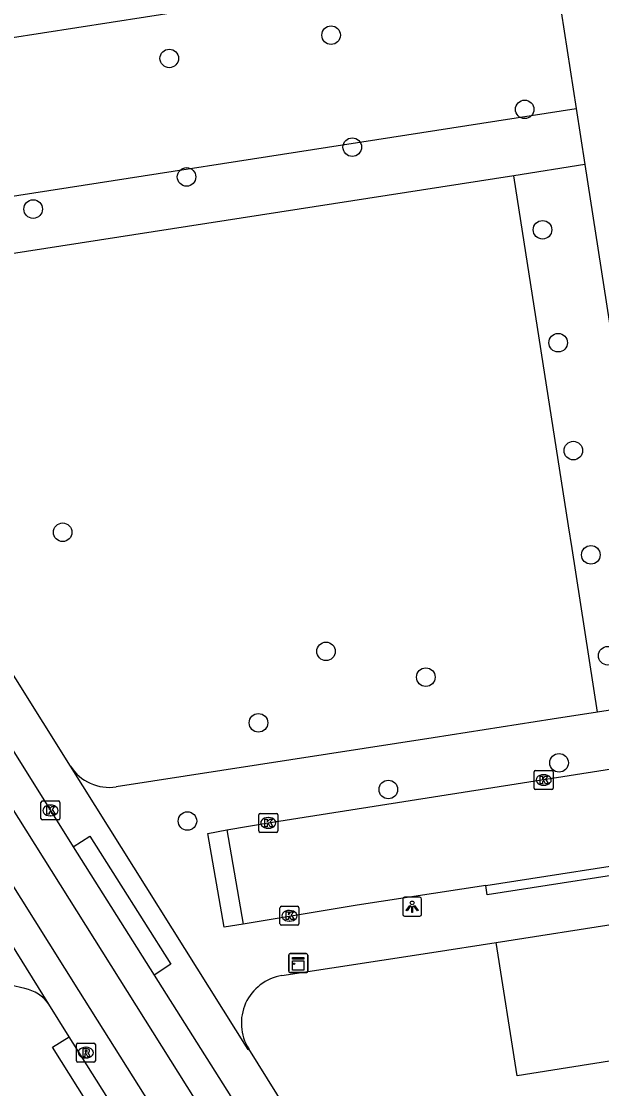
# Model space of a CAD drawing. Extents: x 160077 to 160945, y 386481 to 387498.
# Drawn here: x 160424.3 to 160454.9, y 387056.8 to 387113 of the extents above; entities that cross this region are included whole.
import ezdxf

# ---------------------------------------------------------------- set-up
doc = ezdxf.new("R2010")
doc.units = 0
for name, color, linetype in [('IMGEO_Boom', 7, 'Continuous'), ('IMGEO_Groenvoorziening', 7, 'Continuous'), ('IMGEO_Kast', 7, 'Continuous'), ('IMGEO_Kolk', 7, 'Continuous'), ('IMGEO_Lichtpunt', 7, 'Continuous'), ('IMGEO_Pand', 7, 'Continuous'), ('IMGEO_Rijbaan_lokaal_gesloten', 7, 'Continuous'), ('IMGEO_Rijbaan_lokaal_open', 7, 'Continuous'), ('IMGEO_Rioolput', 7, 'Continuous'), ('IMGEO_Voetpad_open', 7, 'Continuous')]:
    doc.layers.add(name, color=color, linetype=linetype)

msp = doc.modelspace()

# ---------------------------------------------------------------- linework, layer by layer
at = {"layer": 'IMGEO_Boom'}
for centre in [(160440.636, 387112.31), (160432.107, 387111.083), (160450.839, 387108.397), (160441.752, 387106.407), (160433.02, 387104.836), (160424.936, 387103.141), (160451.778, 387102.049), (160452.602, 387096.095), (160453.4, 387090.407), (160426.492, 387086.101), (160454.325, 387084.91), (160440.369, 387079.822), (160455.211, 387079.591), (160445.627, 387078.463), (160436.808, 387076.055), (160452.65, 387073.946), (160443.651, 387072.54), (160433.066, 387070.876)]:
    msp.add_circle(centre, 0.489, dxfattribs=at)
at = {"layer": 'IMGEO_Groenvoorziening'}
for points in [[(160412.74, 387110.46), (160432.671, 387113.564), (160452.281, 387116.619)], [(160414.448, 387102.361), (160453.551, 387108.448)], [(160454.011, 387105.484), (160450.268, 387104.901)], [(160450.268, 387104.901), (160415.068, 387099.421)], [(160454.682, 387076.62), (160453.336, 387085.246), (160453.151, 387086.432), (160450.268, 387104.901)]]:
    msp.add_lwpolyline(points, dxfattribs=at)
at = {"layer": 'IMGEO_Kast'}
for p, q in [((160438.408, 387062.96), (160438.408, 387063.801)), ((160438.408, 387063.801), (160438.408, 387062.96)), ((160438.483, 387063.885), (160439.324, 387063.885)), ((160439.324, 387063.885), (160438.483, 387063.885)), ((160439.408, 387063.81), (160439.408, 387062.969)), ((160439.408, 387062.969), (160439.408, 387063.81)), ((160439.333, 387062.885), (160438.492, 387062.885)), ((160438.492, 387062.885), (160439.333, 387062.885))]:
    msp.add_line(p, q, dxfattribs=at)
for points in [[(160438.603, 387063.675), (160439.203, 387063.675), (160439.203, 387063.59), (160438.603, 387063.59), (160438.603, 387063.675)], [(160438.603, 387063.5), (160439.203, 387063.5), (160439.203, 387063.011), (160438.603, 387063.011), (160438.603, 387063.5)]]:
    msp.add_lwpolyline(points, dxfattribs=at)
msp.add_circle((160438.687, 387063.349), 0.0377, dxfattribs=at)
for centre, start, end in [((160438.486, 387063.807), 92.4484, 184.2845), ((160438.486, 387063.807), 92.4484, 184.2845), ((160439.33, 387063.807), 2.4484, 94.2845), ((160439.33, 387063.807), 2.4484, 94.2845), ((160438.486, 387062.963), 182.4484, 274.2845), ((160438.486, 387062.963), 182.4484, 274.2845), ((160439.33, 387062.963), 272.4484, 4.2845), ((160439.33, 387062.963), 272.4484, 4.2845)]:
    msp.add_arc(centre, 0.0779, start, end, dxfattribs=at)
at = {"layer": 'IMGEO_Kolk'}
for p, q in [((160451.339, 387072.615), (160451.339, 387073.467)), ((160451.414, 387073.541), (160452.266, 387073.541)), ((160451.827, 387073.321), (160451.852, 387073.321)), ((160452.34, 387073.467), (160452.34, 387072.615)), ((160452.266, 387072.541), (160451.414, 387072.541)), ((160451.85, 387072.761), (160451.825, 387072.761)), ((160425.344, 387071.009), (160425.344, 387071.861)), ((160425.419, 387071.935), (160426.271, 387071.935)), ((160425.832, 387071.715), (160425.857, 387071.715)), ((160426.345, 387071.861), (160426.345, 387071.009)), ((160426.271, 387070.935), (160425.419, 387070.935)), ((160425.855, 387071.155), (160425.83, 387071.155)), ((160436.826, 387070.352), (160436.826, 387071.204)), ((160436.901, 387071.278), (160437.753, 387071.278)), ((160437.314, 387071.058), (160437.339, 387071.058)), ((160437.827, 387071.204), (160437.827, 387070.352)), ((160437.753, 387070.278), (160436.901, 387070.278)), ((160437.337, 387070.498), (160437.312, 387070.498)), ((160438.018, 387066.381), (160438.87, 387066.381)), ((160437.943, 387065.455), (160437.943, 387066.307)), ((160438.431, 387066.161), (160438.456, 387066.161)), ((160438.944, 387066.307), (160438.944, 387065.455)), ((160438.87, 387065.381), (160438.018, 387065.381)), ((160438.454, 387065.601), (160438.429, 387065.601))]:
    msp.add_line(p, q, dxfattribs=at)
for points in [[(160451.339, 387072.615), (160451.339, 387073.467)], [(160451.414, 387073.541), (160452.266, 387073.541)], [(160451.66, 387073.241), (160451.783, 387073.241), (160451.783, 387073.09), (160451.913, 387073.241), (160452.077, 387073.241), (160451.931, 387073.09), (160452.084, 387072.841), (160451.932, 387072.841), (160451.847, 387073.005), (160451.783, 387072.938), (160451.783, 387072.841), (160451.66, 387072.841), (160451.66, 387073.241)], [(160452.34, 387073.467), (160452.34, 387072.615)], [(160452.266, 387072.541), (160451.414, 387072.541)], [(160425.344, 387071.009), (160425.344, 387071.861)], [(160425.419, 387071.935), (160426.271, 387071.935)], [(160425.665, 387071.635), (160425.788, 387071.635), (160425.788, 387071.484), (160425.918, 387071.635), (160426.082, 387071.635), (160425.936, 387071.484), (160426.089, 387071.235), (160425.937, 387071.235), (160425.852, 387071.399), (160425.788, 387071.332), (160425.788, 387071.235), (160425.665, 387071.235), (160425.665, 387071.635)], [(160426.345, 387071.861), (160426.345, 387071.009)], [(160426.271, 387070.935), (160425.419, 387070.935)], [(160436.826, 387070.352), (160436.826, 387071.204)], [(160436.901, 387071.278), (160437.753, 387071.278)], [(160437.147, 387070.978), (160437.27, 387070.978), (160437.27, 387070.827), (160437.4, 387070.978), (160437.564, 387070.978), (160437.418, 387070.827), (160437.571, 387070.578), (160437.419, 387070.578), (160437.334, 387070.742), (160437.27, 387070.675), (160437.27, 387070.578), (160437.147, 387070.578), (160437.147, 387070.978)], [(160437.827, 387071.204), (160437.827, 387070.352)], [(160437.753, 387070.278), (160436.901, 387070.278)], [(160438.018, 387066.381), (160438.87, 387066.381)], [(160437.943, 387065.455), (160437.943, 387066.307)], [(160438.264, 387066.081), (160438.387, 387066.081), (160438.387, 387065.93), (160438.517, 387066.081), (160438.681, 387066.081), (160438.535, 387065.93), (160438.688, 387065.681), (160438.536, 387065.681), (160438.451, 387065.845), (160438.387, 387065.778), (160438.387, 387065.681), (160438.264, 387065.681), (160438.264, 387066.081)], [(160438.944, 387066.307), (160438.944, 387065.455)], [(160438.87, 387065.381), (160438.018, 387065.381)]]:
    msp.add_lwpolyline(points, dxfattribs=at)
for centre, start, end in [((160451.416, 387073.465), 91.552, 178.448), ((160451.416, 387073.465), 91.552, 178.448), ((160452.264, 387073.465), 1.552, 88.448), ((160452.264, 387073.465), 1.552, 88.448), ((160451.416, 387072.617), 181.552, 268.448), ((160451.416, 387072.617), 181.552, 268.448), ((160452.264, 387072.617), 271.552, 358.448), ((160452.264, 387072.617), 271.552, 358.448), ((160425.421, 387071.859), 91.552, 178.448), ((160425.421, 387071.859), 91.552, 178.448), ((160426.269, 387071.859), 1.552, 88.448), ((160426.269, 387071.859), 1.552, 88.448), ((160425.421, 387071.011), 181.552, 268.448), ((160425.421, 387071.011), 181.552, 268.448), ((160426.269, 387071.011), 271.552, 358.448), ((160426.269, 387071.011), 271.552, 358.448), ((160436.903, 387071.202), 91.552, 178.448), ((160436.903, 387071.202), 91.552, 178.448), ((160437.751, 387071.202), 1.552, 88.448), ((160437.751, 387071.202), 1.552, 88.448), ((160436.903, 387070.354), 181.552, 268.448), ((160436.903, 387070.354), 181.552, 268.448), ((160437.751, 387070.354), 271.552, 358.448), ((160437.751, 387070.354), 271.552, 358.448), ((160438.02, 387066.305), 91.552, 178.448), ((160438.02, 387066.305), 91.552, 178.448), ((160438.868, 387066.305), 1.552, 88.448), ((160438.868, 387066.305), 1.552, 88.448), ((160438.02, 387065.457), 181.552, 268.448), ((160438.02, 387065.457), 181.552, 268.448), ((160438.868, 387065.457), 271.552, 358.448), ((160438.868, 387065.457), 271.552, 358.448)]:
    msp.add_arc(centre, 0.0765, start, end, dxfattribs=at)
for centre, major_axis, ratio, start_param, end_param in [((160451.826, 387073.041), (-0.387, 0.002), 0.722429, 4.712389, 7.853982), ((160451.851, 387073.041), (-0.39, 0.002), 0.717154, 1.570796, 4.712389), ((160425.831, 387071.435), (-0.387, 0.002), 0.722429, 4.712389, 7.853982), ((160425.856, 387071.435), (-0.39, 0.002), 0.717154, 1.570796, 4.712389), ((160437.313, 387070.778), (-0.387, 0.002), 0.722429, 4.712389, 7.853982), ((160437.338, 387070.778), (-0.39, 0.002), 0.717154, 1.570796, 4.712389), ((160438.43, 387065.881), (-0.387, 0.002), 0.722429, 4.712389, 7.853982), ((160438.455, 387065.881), (-0.39, 0.002), 0.717154, 1.570796, 4.712389)]:
    msp.add_ellipse(centre, major_axis=major_axis, ratio=ratio, start_param=start_param, end_param=end_param, dxfattribs=at)
at = {"layer": 'IMGEO_Lichtpunt'}
for p, q in [((160444.411, 387066.762), (160444.411, 387065.955)), ((160444.411, 387066.762), (160444.411, 387065.955)), ((160445.313, 387066.857), (160444.505, 387066.857)), ((160445.313, 387066.857), (160444.505, 387066.857)), ((160445.407, 387065.955), (160445.407, 387066.762)), ((160445.407, 387065.955), (160445.407, 387066.762)), ((160444.505, 387065.861), (160445.313, 387065.861)), ((160444.505, 387065.861), (160445.313, 387065.861))]:
    msp.add_line(p, q, dxfattribs=at)
for points in [[(160444.785, 387066.426), (160444.824, 387066.398), (160444.636, 387066.136), (160444.598, 387066.163), (160444.785, 387066.426)], [(160444.887, 387066.378), (160444.934, 387066.378), (160444.934, 387066.056), (160444.887, 387066.056), (160444.887, 387066.378)], [(160444.997, 387066.398), (160445.035, 387066.425), (160445.222, 387066.163), (160445.183, 387066.135), (160444.997, 387066.398)]]:
    msp.add_lwpolyline(points, dxfattribs=at)
msp.add_circle((160444.91, 387066.56), 0.0994, dxfattribs=at)
for centre, start, end in [((160444.505, 387066.762), 90, 180), ((160444.505, 387066.762), 90, 180), ((160445.313, 387066.762), 0, 90), ((160445.313, 387066.762), 0, 90), ((160444.505, 387065.955), 180, 270), ((160444.505, 387065.955), 180, 270), ((160445.313, 387065.955), 270, 0), ((160445.313, 387065.955), 270, 360)]:
    msp.add_arc(centre, 0.0946, start, end, dxfattribs=at)
at = {"layer": 'IMGEO_Pand'}
for points in [[(160449.334, 387064.465), (160456.066, 387065.531)], [(160457.178, 387058.506), (160450.446, 387057.44), (160449.334, 387064.465)]]:
    msp.add_lwpolyline(points, dxfattribs=at)
at = {"layer": 'IMGEO_Rijbaan_lokaal_gesloten'}
for points in [[(160386.556, 387134.162), (160388.289, 387131.421), (160398.089, 387115.794), (160406.823, 387101.852), (160416.063, 387087.072), (160425.845, 387071.435), (160427.037, 387069.523)], [(160454.017, 387023.48), (160405.388, 387100.925), (160385.146, 387133.284)], [(160383.315, 387132.149), (160393.07, 387116.568), (160402.73, 387101.168), (160427.331, 387061.943), (160452.236, 387022.341)], [(160425.761, 387061.225), (160401.279, 387100.695), (160398.645, 387104.519), (160382.171, 387130.783)], [(160436.002, 387065.438), (160435.004, 387065.285), (160434.149, 387070.228), (160435.139, 387070.405)], [(160435.139, 387070.405), (160436.002, 387065.438)], [(160427.037, 387069.523), (160427.914, 387070.081), (160432.188, 387063.326), (160431.311, 387062.749)], [(160427.037, 387069.523), (160431.311, 387062.749)], [(160431.311, 387062.749), (160436.736, 387054.149), (160445.805, 387039.762), (160453.748, 387027.125), (160455.457, 387024.416)], [(160426.837, 387059.5), (160425.761, 387061.225)], [(160429.508, 387055.263), (160428.625, 387054.7), (160425.948, 387058.959), (160426.837, 387059.5)], [(160429.508, 387055.263), (160426.837, 387059.5)]]:
    msp.add_lwpolyline(points, dxfattribs=at)
at = {"layer": 'IMGEO_Rijbaan_lokaal_open'}
for points in [[(160435.139, 387070.405), (160437.327, 387070.778), (160470.935, 387076.063)], [(160448.787, 387067.486), (160458.501, 387068.993)], [(160448.787, 387067.486), (160442.001, 387066.434), (160436.002, 387065.438)]]:
    msp.add_lwpolyline(points, dxfattribs=at)
at = {"layer": 'IMGEO_Rioolput'}
for p, q in [((160427.212, 387058.24), (160427.212, 387059.092)), ((160427.287, 387059.166), (160428.139, 387059.166)), ((160428.213, 387059.092), (160428.213, 387058.24)), ((160427.7, 387058.946), (160427.725, 387058.946)), ((160428.139, 387058.166), (160427.287, 387058.166)), ((160427.723, 387058.386), (160427.698, 387058.386))]:
    msp.add_line(p, q, dxfattribs=at)
for points in [[(160427.212, 387058.24), (160427.212, 387059.092)], [(160427.287, 387059.166), (160428.139, 387059.166)], [(160428.213, 387059.092), (160428.213, 387058.24)], [(160427.801, 387058.864), (160427.549, 387058.866), (160427.549, 387058.466)], [(160427.549, 387058.466), (160427.673, 387058.466), (160427.673, 387058.628), (160427.684, 387058.628)], [(160427.727, 387058.785), (160427.673, 387058.785), (160427.673, 387058.704)], [(160427.673, 387058.704), (160427.725, 387058.704)], [(160427.731, 387058.599), (160427.802, 387058.466), (160427.942, 387058.466), (160427.877, 387058.592)], [(160428.139, 387058.166), (160427.287, 387058.166)]]:
    msp.add_lwpolyline(points, dxfattribs=at)
for centre, radius, start, end in [((160427.289, 387059.09), 0.0765, 91.552, 178.448), ((160427.289, 387059.09), 0.0765, 91.552, 178.448), ((160428.137, 387059.09), 0.0765, 1.552, 88.448), ((160428.137, 387059.09), 0.0765, 1.552, 88.448), ((160427.683, 387058.575), 0.0533, 26.0293, 88.6989), ((160427.709, 387058.893), 0.19, 274.7715, 282.9687), ((160427.733, 387058.689), 0.0964, 77.0061, 93.1865), ((160427.747, 387058.746), 0.0378, 276.6634, 79.6772), ((160427.8, 387058.754), 0.109, 350.3612, 89.416), ((160427.798, 387058.754), 0.112, 277.5842, 350.9817), ((160427.782, 387058.539), 0.108, 29.5134, 73.7905), ((160427.289, 387058.242), 0.0765, 181.552, 268.448), ((160427.289, 387058.242), 0.0765, 181.552, 268.448), ((160428.137, 387058.242), 0.0765, 271.552, 358.448), ((160428.137, 387058.242), 0.0765, 271.552, 358.448)]:
    msp.add_arc(centre, radius, start, end, dxfattribs=at)
for centre, major_axis, ratio, start_param, end_param in [((160427.699, 387058.666), (-0.387, 0.002), 0.722429, 4.712389, 7.853982), ((160427.724, 387058.666), (-0.39, 0.002), 0.717154, 1.570796, 4.712389)]:
    msp.add_ellipse(centre, major_axis=major_axis, ratio=ratio, start_param=start_param, end_param=end_param, dxfattribs=at)
at = {"layer": 'IMGEO_Voetpad_open'}
for points in [[(160452.281, 387116.619), (160453.551, 387108.448)], [(160453.551, 387108.448), (160454.011, 387105.484)], [(160454.011, 387105.484), (160458.14, 387078.907)], [(160426.9, 387073.769), (160411.212, 387098.821)], [(160454.682, 387076.62), (160452.279, 387076.246), (160446.006, 387075.271), (160429.318, 387072.677)], [(160456.708, 387076.935), (160454.682, 387076.62)], [(160426.9, 387073.769), (160426.893, 387073.762), (160436.241, 387058.827), (160436.293, 387058.867)], [(160458.501, 387068.993), (160458.577, 387068.499), (160448.863, 387066.992), (160448.787, 387067.486)], [(160438.046, 387062.731), (160445.945, 387063.944), (160449.334, 387064.465)], [(160424.503, 387062.043), (160422.974, 387062.393)], [(160454.264, 387029.968), (160436.293, 387058.867)]]:
    msp.add_lwpolyline(points, dxfattribs=at)
for centre, radius, start, end in [((160428.95, 387075.085), 2.436, 212.6955, 278.6954), ((160438.454, 387060.216), 2.548, 99.2134, 211.9814), ((160424.105, 387060.054), 2.028, 35.2538, 78.6793)]:
    msp.add_arc(centre, radius, start, end, dxfattribs=at)

doc.saveas('drawing.dxf')
